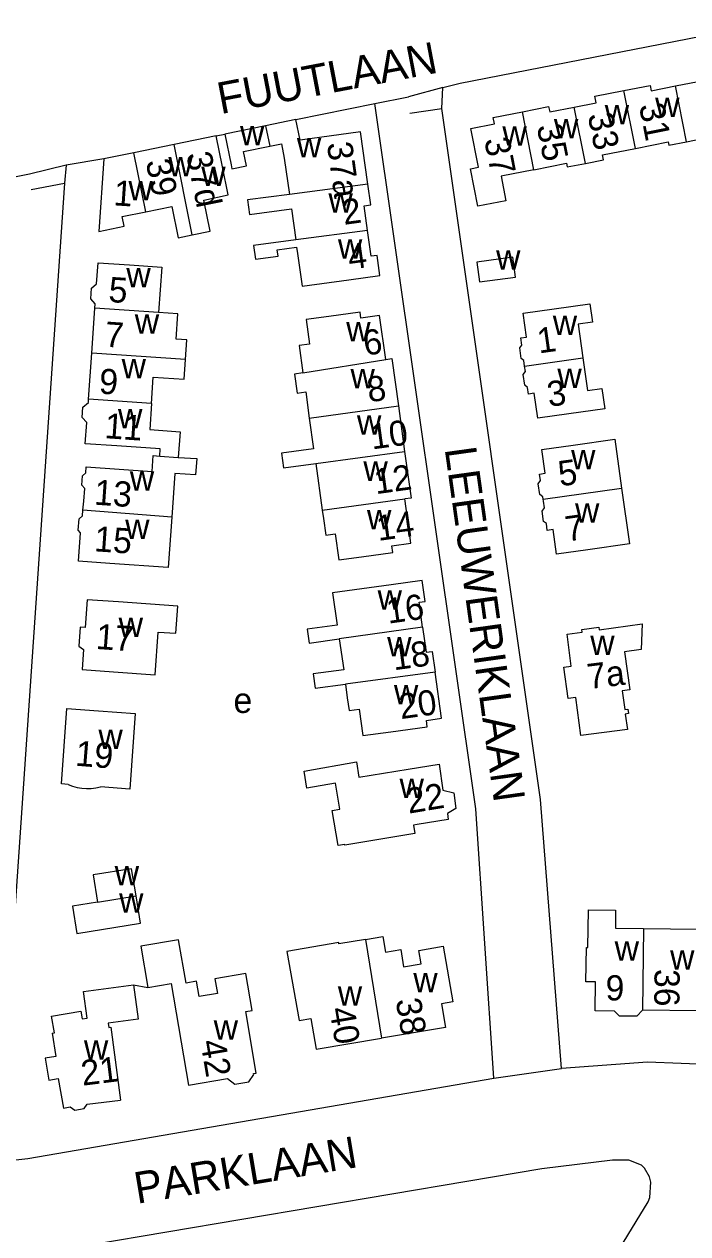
# Model space of a CAD drawing. Extents: x 161775 to 163181, y 382878 to 383925.
# Drawn here: x 162326.2 to 162431.4, y 383633.7 to 383825.7 of the extents above; entities that cross this region are included whole.
import ezdxf

# ---------------------------------------------------------------- set-up
doc = ezdxf.new("R2010")
doc.units = 0
for name, color, linetype in [('BLT_Basislijn', 7, 'Continuous'), ('BLT_Bebouwing', 7, 'Continuous'), ('BLT_Centroide', 7, 'Continuous'), ('BLT_Huisnummer', 7, 'Continuous'), ('BLT_Huisnummer_ tussenligend', 7, 'Continuous'), ('BLT_Onderverdeling_panden', 7, 'Continuous'), ('BLT_Straatnaam', 7, 'Continuous'), ('BLT_Vlakafsluiter', 7, 'Continuous')]:
    doc.layers.add(name, color=color, linetype=linetype)

msp = doc.modelspace()

# ---------------------------------------------------------------- linework, layer by layer
at = {"layer": 'BLT_Basislijn'}
for p, q in [((162395.29, 383816.34), (162443.33, 383825.73)), ((162392.56, 383815.7), (162395.29, 383816.34)), ((162381.76, 383813.12), (162387.11, 383814.2)), ((162392.38, 383812.34), (162392.56, 383815.7)), ((162369.25, 383810.59), (162381.76, 383813.12)), ((162387.31, 383811.59), (162392.38, 383812.34)), ((162408.06, 383702.67), (162392.38, 383812.34)), ((162356.62, 383808), (162357.98, 383808.29)), ((162326.99, 383801.92), (162321.95, 383800.9)), ((162327.28, 383799.48), (162332.57, 383800.52)), ((162411.37, 383659.97), (162408.06, 383702.67)), ((162425, 383660.96), (162411.37, 383659.97)), ((162437.59, 383660.52), (162425, 383660.96)), ((162326.76, 383645.67), (162400.65, 383658.43)), ((162322.41, 383645.2), (162326.76, 383645.67))]:
    msp.add_line(p, q, dxfattribs=at)
for points in [[(162400.65, 383658.43), (162397.79, 383701.19), (162381.76, 383813.12)], [(162332.82, 383803.35), (162332.57, 383800.52)], [(162338.81, 383804.37), (162332.82, 383803.35)], [(162332.57, 383800.52), (162321.93, 383645.55), (162322.41, 383645.2)], [(162387.56, 383574.02), (162402.84, 383600.21), (162416.77, 383625.13), (162425.12, 383638.81), (162425.36, 383639.49), (162425.53, 383641.92), (162425.33, 383642.77), (162424.55, 383644.17), (162424.07, 383644.64), (162422.07, 383645.44), (162419.46, 383645.44), (162408.25, 383644.07), (162301.16, 383625.97)]]:
    msp.add_lwpolyline(points, dxfattribs=at)
at = {"layer": 'BLT_Bebouwing'}
for p, q in [((162369.25, 383810.59), (162364.45, 383809.61)), ((162364.45, 383809.61), (162357.98, 383808.29)), ((162349.96, 383806.64), (162343.54, 383805.33)), ((162356.62, 383808), (162349.96, 383806.64)), ((162343.54, 383805.33), (162338.81, 383804.37)), ((162338.81, 383804.37), (162337.98, 383792.83)), ((162403.63, 383788.77), (162397.93, 383787.98)), ((162404.07, 383785.6), (162403.63, 383788.77)), ((162336.89, 383773.52), (162337.37, 383780.68)), ((162382.53, 383779.47), (162379.56, 383779.06)), ((162383.49, 383772.52), (162382.53, 383779.47)), ((162336.39, 383766.22), (162336.89, 383773.52)), ((162385.5, 383765.16), (162386.5, 383757.93)), ((162372.39, 383755.99), (162373.43, 383748.57)), ((162384.47, 383742.92), (162387.5, 383743.34)), ((162387.05, 383707.49), (162391.98, 383708.3)), ((162337.82, 383686.39), (162333.82, 383685.74)), ((162333.82, 383685.74), (162334.52, 383681.41)), ((162424.35, 383682.19), (162432.96, 383682.11)), ((162335.6, 383672.2), (162343.5, 383673.24)), ((162432.83, 383669.15), (162424.22, 383669.24)), ((162392.96, 383666.51), (162382.81, 383664.78))]:
    msp.add_line(p, q, dxfattribs=at)
for points in [[(162429.43, 383815.93), (162433.02, 383816.64), (162432.82, 383817.61), (162437.29, 383818.5)], [(162413.39, 383812.57), (162416.86, 383813.26), (162416.66, 383814.28), (162421.26, 383815.19)], [(162421.26, 383815.19), (162425.43, 383816.02), (162425.6, 383815.17), (162429.43, 383815.93)], [(162405.18, 383811.84), (162409.33, 383812.67), (162409.51, 383811.8), (162413.39, 383812.57)], [(162380.68, 383800.32), (162379.52, 383808.65), (162369.92, 383807.32), (162369.25, 383810.59)], [(162402.56, 383797.7), (162398.12, 383796.82), (162396.93, 383802.76), (162398.22, 383803.02), (162397, 383809.16), (162400.75, 383809.9), (162400.55, 383810.92), (162405.18, 383811.84)], [(162431.19, 383807.06), (162433.99, 383807.61), (162433.86, 383808.26), (162439.12, 383809.3)], [(162352.83, 383792.28), (162355.64, 383792.86), (162354.63, 383797.82), (162358.54, 383798.62), (162357.62, 383803.11), (162356.62, 383808)], [(162357.98, 383808.29), (162358.98, 383803.4), (162359.1, 383802.78), (162361.4, 383803.25), (162360.93, 383805.51), (162365.12, 383806.36)], [(162365.12, 383806.36), (162366.97, 383806.73), (162367.42, 383804.48), (162368.22, 383798.7)], [(162423.08, 383806.02), (162428.29, 383807.05), (162428.4, 383806.51), (162431.19, 383807.06)], [(162415.16, 383803.63), (162418.03, 383804.2), (162417.88, 383804.99), (162423.08, 383806.02)], [(162407.01, 383802.63), (162412.17, 383803.65), (162412.29, 383803.06), (162415.16, 383803.63)], [(162407.01, 383802.63), (162401.79, 383801.59), (162402.56, 383797.7)], [(162380.63, 383792.97), (162380.09, 383796.89), (162381.13, 383797.03), (162380.68, 383800.32)], [(162368.22, 383798.7), (162361.6, 383797.83), (162361.92, 383795.5), (162368.55, 383796.42), (162369.23, 383791.5)], [(162337.98, 383792.83), (162342.04, 383793.66), (162341.73, 383795.18), (162345.45, 383795.94)], [(162345.45, 383795.94), (162349.57, 383796.79), (162350.59, 383791.82), (162352.83, 383792.28)], [(162369.23, 383791.5), (162362.55, 383790.62), (162362.86, 383788.41), (162366.45, 383788.91), (162366.31, 383789.93), (162369.37, 383790.36), (162369.51, 383789.34), (162370.23, 383784.15), (162377.63, 383785.17), (162382.58, 383785.86)], [(162382.58, 383785.86), (162382.14, 383789.04), (162381.2, 383788.9), (162380.63, 383792.97)], [(162337.37, 383780.68), (162337.42, 383781.33), (162336.73, 383782.12), (162336.84, 383783.81), (162337.66, 383784.53), (162337.89, 383787.86)], [(162337.89, 383787.86), (162342.88, 383787.52), (162347.98, 383787.17), (162347.49, 383779.98)], [(162397.93, 383787.98), (162398.37, 383784.81), (162404.07, 383785.6)], [(162351.74, 383772.5), (162351.95, 383775.64), (162350.28, 383775.76), (162350.55, 383779.75), (162347.49, 383779.98)], [(162379.56, 383779.06), (162379.42, 383780.03), (162374.47, 383779.35), (162370.88, 383778.85), (162371.42, 383774.96), (162369.77, 383774.73), (162370.37, 383770.4)], [(162405.52, 383771.46), (162405.4, 383772.33), (162404.98, 383772.65), (162404.74, 383774.35), (162405.08, 383774.8), (162404.92, 383775.93), (162405.8, 383776.06), (162405.27, 383779.86)], [(162405.27, 383779.86), (162410.22, 383780.56), (162415.86, 383781.35), (162416.27, 383778.41), (162414, 383778.09), (162414.75, 383772.75)], [(162346.36, 383765.54), (162346.64, 383769.7), (162351.52, 383769.36), (162351.74, 383772.5)], [(162383.49, 383772.52), (162384.46, 383772.66), (162385.5, 383765.16)], [(162414.75, 383772.75), (162415.48, 383767.57), (162417.79, 383767.89), (162418.23, 383764.7), (162412.55, 383763.9), (162407.6, 383763.21)], [(162370.37, 383770.4), (162369.02, 383770.2), (162369.45, 383767.17), (162370.82, 383767.37), (162371.38, 383763.21)], [(162407.6, 383763.21), (162407.05, 383767.14), (162406.15, 383767.02), (162406, 383768.09), (162405.54, 383768.43), (162405.3, 383770.13), (162405.65, 383770.59), (162405.52, 383771.46)], [(162335.85, 383759.13), (162336.08, 383762.5), (162335.38, 383763.3), (162335.49, 383764.92), (162336.35, 383765.66), (162336.39, 383766.22)], [(162346.36, 383765.54), (162346.07, 383761.38), (162350.88, 383761.05), (162350.6, 383756.98)], [(162371.38, 383763.21), (162372.07, 383758.35), (162366.98, 383757.65), (162367.31, 383755.3), (162372.39, 383755.99)], [(162347.67, 383757.18), (162347.75, 383758.31), (162340.84, 383758.79), (162335.85, 383759.13)], [(162408.26, 383758.24), (162413.21, 383758.93), (162419.85, 383759.86), (162420.91, 383752.11)], [(162336, 383755.46), (162346.45, 383754.74), (162346.62, 383757.26), (162347.67, 383757.18)], [(162350.6, 383756.98), (162353.54, 383756.78), (162353.36, 383754.18), (162350.05, 383754.41), (162349.58, 383747.49)], [(162386.5, 383757.93), (162387.52, 383750.51), (162386.54, 383750.37)], [(162408.45, 383750.35), (162408.4, 383750.71), (162407.91, 383751.08), (162407.67, 383752.79), (162408.04, 383753.29), (162407.9, 383754.32), (162408.79, 383754.45), (162408.26, 383758.24)], [(162335.49, 383748.6), (162335.62, 383750), (162335.76, 383752.06), (162335.32, 383752.57), (162335.42, 383754.07), (162335.94, 383754.52), (162336, 383755.46)], [(162420.91, 383752.11), (162422.16, 383743.25), (162415.55, 383742.32), (162410.6, 383741.62)], [(162387.5, 383743.34), (162386.59, 383750), (162386.54, 383750.37)], [(162410.6, 383741.62), (162410.05, 383745.51), (162409.12, 383745.38), (162408.97, 383746.47), (162408.52, 383746.81), (162408.29, 383748.46), (162408.65, 383748.94), (162408.5, 383750), (162408.45, 383750.35)], [(162334.78, 383740.48), (162335.1, 383744.99), (162334.74, 383745.4), (162334.87, 383747.21), (162335.41, 383747.67), (162335.49, 383748.6)], [(162349.58, 383747.49), (162349.01, 383739.48), (162339.77, 383740.13), (162334.78, 383740.48)], [(162373.43, 383748.57), (162373.61, 383747.27), (162373.98, 383744.65), (162375.49, 383744.86), (162376.07, 383740.71), (162379.66, 383741.21), (162384.61, 383741.89), (162384.47, 383742.92)], [(162389.3, 383737.45), (162384.35, 383736.76), (162375.08, 383735.48), (162375.79, 383730.35), (162371.05, 383729.69), (162371.35, 383727.48), (162376.1, 383728.17)], [(162389.35, 383730.01), (162388.8, 383733.98), (162389.76, 383734.11), (162389.3, 383737.45)], [(162336.13, 383734.39), (162335.82, 383729.97), (162335.04, 383730.02), (162334.83, 383727), (162335.59, 383726.48), (162335.37, 383723.29)], [(162346.95, 383722.48), (162347.43, 383729.24), (162350.21, 383729.05), (162350.52, 383733.37), (162341.12, 383734.04), (162336.13, 383734.39)], [(162389.35, 383730.01), (162389.9, 383726.04), (162390.88, 383726.17), (162391.34, 383722.88)], [(162414.57, 383729.67), (162417.27, 383730.05), (162417.33, 383729.62), (162424.15, 383730.55), (162424.01, 383726.47), (162421.38, 383726.11)], [(162376.1, 383728.17), (162376.83, 383723.26), (162372, 383722.61), (162372.3, 383720.33), (162377.1, 383720.97)], [(162412.42, 383718.71), (162411.75, 383723.69), (162412.93, 383723.85), (162412.25, 383728.91)], [(162412.25, 383728.91), (162414.63, 383729.25), (162414.57, 383729.67)], [(162421.38, 383726.11), (162422.19, 383720.07), (162421, 383719.91), (162421.4, 383716.94), (162421.87, 383717), (162421.97, 383716.31), (162421.49, 383716.24), (162421.82, 383713.81), (162414.45, 383712.83)], [(162335.37, 383723.29), (162340.35, 383722.94), (162346.95, 383722.48)], [(162390.09, 383714.23), (162389.95, 383715.23), (162392.35, 383715.56), (162391.34, 383722.88)], [(162377.1, 383720.97), (162377.4, 383718.81), (162377.68, 383716.81), (162379.29, 383717.03), (162379.88, 383712.81), (162384.29, 383713.43), (162390.09, 383714.23)], [(162414.45, 383712.83), (162413.62, 383718.86), (162412.42, 383718.71)], [(162333.16, 383705.08), (162332.09, 383705.16), (162332.94, 383717.1)], [(162332.94, 383717.1), (162337.93, 383716.75), (162343.77, 383716.34), (162342.92, 383704.34), (162338.25, 383704.71)], [(162393.41, 383699.5), (162388.48, 383698.68), (162387.91, 383698.58), (162388.13, 383697.27), (162377, 383695.42), (162376.99, 383695.53), (162375.94, 383695.36), (162375.01, 383700.93), (162376.24, 383701.13), (162375.56, 383705.24), (162371.01, 383704.48), (162370.56, 383707.18), (162378.89, 383708.64), (162379.26, 383706.23), (162387.05, 383707.49)], [(162391.98, 383708.3), (162392.56, 383704.14), (162394.29, 383703.71), (162394.63, 383701.23), (162393.28, 383700.44), (162393.41, 383699.5)], [(162333.16, 383705.08), (162333.85, 383704.8), (162334.57, 383704.59), (162335.31, 383704.45), (162336.06, 383704.4), (162336.81, 383704.43), (162337.55, 383704.53), (162338.25, 383704.71)], [(162343.21, 383691.69), (162337.12, 383690.7), (162337.82, 383686.39)], [(162343.92, 383687.37), (162343.21, 383691.69)], [(162334.52, 383681.41), (162344.62, 383683.05), (162343.92, 383687.37)], [(162416.7, 383669.11), (162416.75, 383673.73), (162415.25, 383673.75), (162415.31, 383679.21), (162415.57, 383679.21), (162415.63, 383685.18)], [(162415.63, 383685.18), (162419.95, 383685.13), (162419.92, 383682.24), (162424.35, 383682.19)], [(162361.33, 383669.01), (162362.31, 383669.18), (162361.31, 383675.06), (162356.4, 383674.23), (162356.8, 383671.91), (162353.91, 383671.42), (162353.5, 383673.82), (162351.83, 383673.54), (162350.66, 383680.41), (162344.64, 383679.39), (162345.75, 383672.84)], [(162380.29, 383680.45), (162376.08, 383679.75), (162376.04, 383679.97), (162367.82, 383678.57), (162369.75, 383667.59)], [(162380.29, 383680.45), (162383.06, 383680.91), (162383.48, 383678.46), (162385.87, 383678.86), (162386.34, 383676.1), (162389.12, 383676.57), (162388.75, 383678.72), (162392.63, 383679.38)], [(162392.63, 383679.38), (162394.13, 383670.55), (162392.33, 383670.24), (162392.96, 383666.51)], [(162330.58, 383665.58), (162330.95, 383665.64), (162330.5, 383668.29), (162335.14, 383669.08), (162335.35, 383667.85), (162336.15, 383667.98), (162335.6, 383672.2)], [(162343.5, 383673.24), (162344.22, 383667.81), (162339.51, 383667.19), (162339.6, 383666.49), (162339.92, 383666.54), (162341.44, 383654.97)], [(162345.75, 383672.84), (162349.48, 383673.47), (162352.22, 383657.35), (162358.43, 383658.41), (162359.57, 383657.51), (162361.78, 383657.89), (162362.57, 383659.01), (162362.54, 383659.18), (162362.98, 383659.26), (162361.33, 383669.01)], [(162424.22, 383669.24), (162423.31, 383668.26), (162420.57, 383668.29), (162419.79, 383669.08), (162416.7, 383669.11)], [(162369.75, 383667.59), (162371.63, 383667.91), (162372.46, 383663.03), (162382.81, 383664.78)], [(162330.58, 383665.58), (162331.21, 383661.91), (162329.5, 383661.62), (162330.09, 383658.14), (162331.58, 383658.4), (162332.38, 383653.71)], [(162332.38, 383653.71), (162333.48, 383653.9), (162334.2, 383653.39), (162335.67, 383653.64), (162336.14, 383654.31), (162341.44, 383654.97)]]:
    msp.add_lwpolyline(points, dxfattribs=at)
at = {"layer": 'BLT_Onderverdeling_panden'}
for p, q in [((162423.08, 383806.02), (162421.26, 383815.19)), ((162431.19, 383807.06), (162429.43, 383815.93)), ((162415.16, 383803.63), (162413.39, 383812.57)), ((162407.01, 383802.63), (162405.18, 383811.84)), ((162364.45, 383809.61), (162365.12, 383806.36)), ((162352.83, 383792.28), (162349.96, 383806.64)), ((162380.68, 383800.32), (162368.22, 383798.7)), ((162380.63, 383792.97), (162369.23, 383791.5)), ((162347.49, 383779.98), (162337.37, 383780.68)), ((162351.74, 383772.5), (162336.89, 383773.52)), ((162370.37, 383770.4), (162383.49, 383772.52)), ((162405.52, 383771.46), (162414.75, 383772.75)), ((162346.36, 383765.54), (162336.39, 383766.22)), ((162371.38, 383763.21), (162385.5, 383765.16)), ((162347.67, 383757.18), (162350.6, 383756.98)), ((162372.39, 383755.99), (162386.5, 383757.93)), ((162408.45, 383750.35), (162420.91, 383752.11)), ((162373.43, 383748.57), (162386.54, 383750.37)), ((162349.58, 383747.49), (162335.49, 383748.6)), ((162389.35, 383730.01), (162376.1, 383728.17)), ((162391.34, 383722.88), (162377.1, 383720.97)), ((162337.82, 383686.39), (162343.92, 383687.37)), ((162424.35, 383682.19), (162424.22, 383669.24)), ((162380.29, 383680.45), (162382.81, 383664.78))]:
    msp.add_line(p, q, dxfattribs=at)
msp.add_lwpolyline([(162345.45, 383795.94), (162343.54, 383805.33)], dxfattribs=at)
at = {"layer": 'BLT_Vlakafsluiter'}
for p, q in [((162392.56, 383815.7), (162387.11, 383814.2)), ((162332.82, 383803.35), (162326.99, 383801.92)), ((162343.5, 383673.24), (162345.75, 383672.84)), ((162400.65, 383658.43), (162411.37, 383659.97))]:
    msp.add_line(p, q, dxfattribs=at)

# ---------------------------------------------------------------- texts
at = {"layer": 'BLT_Centroide'}
for s, p in [('w', (162418.23, 383809.83)), ('w', (162426.22, 383810.97)), ('w', (162410.17, 383807.59)), ('w', (162360.39, 383806.51)), ('w', (162402, 383806.42)), ('w', (162369.41, 383804.59)), ('w', (162349.03, 383801.58)), ('w', (162354.25, 383800.05)), ('w', (162342.7, 383797.77)), ('w', (162374.42, 383795.81)), ('w', (162375.92, 383788.53)), ('w', (162401, 383786.78)), ('w', (162342.37, 383783.94)), ('w', (162343.71, 383776.59)), ('w', (162377.23, 383775.38)), ('w', (162409.99, 383776.41)), ('w', (162341.62, 383769.53)), ('w', (162377.91, 383767.94)), ('w', (162410.72, 383767.97)), ('w', (162341.05, 383761.56)), ('w', (162378.94, 383760.56)), ('w', (162412.89, 383755.09)), ('w', (162342.92, 383751.69)), ('w', (162379.96, 383753.25)), ('w', (162413.52, 383746.62)), ('w', (162342.18, 383744.03)), ('w', (162380.53, 383745.53)), ('w', (162382.21, 383732.81)), ('w', (162341.15, 383728.44)), ('w', (162383.73, 383725.38)), ('w', (162415.93, 383725.62)), ('w', (162384.8, 383717.78)), ('e', (162359.36, 383716.41)), ('w', (162337.94, 383710.69)), ('w', (162385.69, 383702.91)), ('w', (162340.52, 383689.03)), ('w', (162341.22, 383684.72)), ('w', (162419.8, 383677.09)), ('w', (162428.59, 383675.67)), ('w', (162387.87, 383672.09)), ('w', (162375.9, 383669.97)), ('w', (162356.22, 383664.56)), ('w', (162335.64, 383661.39))]:
    msp.add_text(s, height=4, dxfattribs=at).set_placement(p)
at = {"layer": 'BLT_Huisnummer'}
for s, rotation, p in [('31', 281.2258, (162423.64, 383812.82)), ('37a', 277.8636, (162374.16, 383806.81)), ('37', 281.2269, (162399.1, 383807.4)), ('37d', 281.3053, (162351.85, 383805.11)), ('39', 281.5456, (162345.42, 383803.95)), ('1', 356.0899, (162340.26, 383796.99)), ('2', 7.8768, (162376.89, 383793.87)), ('4', 7.8768, (162377.77, 383786.76)), ('5', 356.0863, (162339.46, 383781.65)), ('6', 7.833, (162380.21, 383773.11)), ('1', 7.9848, (162407.79, 383773.46)), ('3', 7.9891, (162409.37, 383764.98)), ('11', 356.0868, (162338.83, 383760.03)), ('10', 7.833, (162381.33, 383758.22)), ('5', 8.0314, (162411.13, 383752.36)), ('13', 356.0899, (162337.18, 383749.48)), ('14', 7.8983, (162382.32, 383743.71)), ('7', 8.0232, (162412.24, 383743.6)), ('15', 356.0899, (162337.18, 383742.08)), ('16', 7.8994, (162383.89, 383730.57)), ('17', 355.9634, (162337.45, 383726.58)), ('7a', 7.1219, (162415.69, 383720.18)), ('20', 7.8864, (162385.89, 383715.42)), ('19', 355.4474, (162334.19, 383708.05)), ('22', 9.451, (162387.14, 383700.42)), ('9', 359.4072, (162418.34, 383670.8)), ('36', 269.4205, (162426.13, 383675.79)), ('38', 279.6416, (162385.06, 383670.85)), ('40', 279.6356, (162374.54, 383669.44)), ('42', 279.6427, (162354.09, 383664.26)), ('21', 7.1525, (162335.43, 383657.24))]:
    msp.add_text(s, height=4, rotation=rotation, dxfattribs=at).set_placement(p)
at = {"layer": 'BLT_Huisnummer_ tussenligend'}
for s, rotation, p in [('33', 281.2258, (162415.51, 383811.33)), ('35', 281.2286, (162407.43, 383809.55)), ('7', 356.0863, (162338.85, 383774.55)), ('9', 356.0868, (162337.95, 383767.11)), ('8', 7.833, (162380.81, 383765.71)), ('12', 7.833, (162381.93, 383751.12)), ('18', 7.8994, (162384.79, 383723.17))]:
    msp.add_text(s, height=4, rotation=rotation, dxfattribs=at).set_placement(p)
at = {"layer": 'BLT_Straatnaam'}
for s, rotation, p in [('FUUTLAAN', 10.8186, (162357.32, 383811.44)), ('LEEUWERIKLAAN', 277.9387, (162392.84, 383758.35)), ('PARKLAAN', 9.4537, (162344.06, 383638.49))]:
    msp.add_text(s, height=5, rotation=rotation, dxfattribs=at).set_placement(p)

doc.saveas('drawing.dxf')
